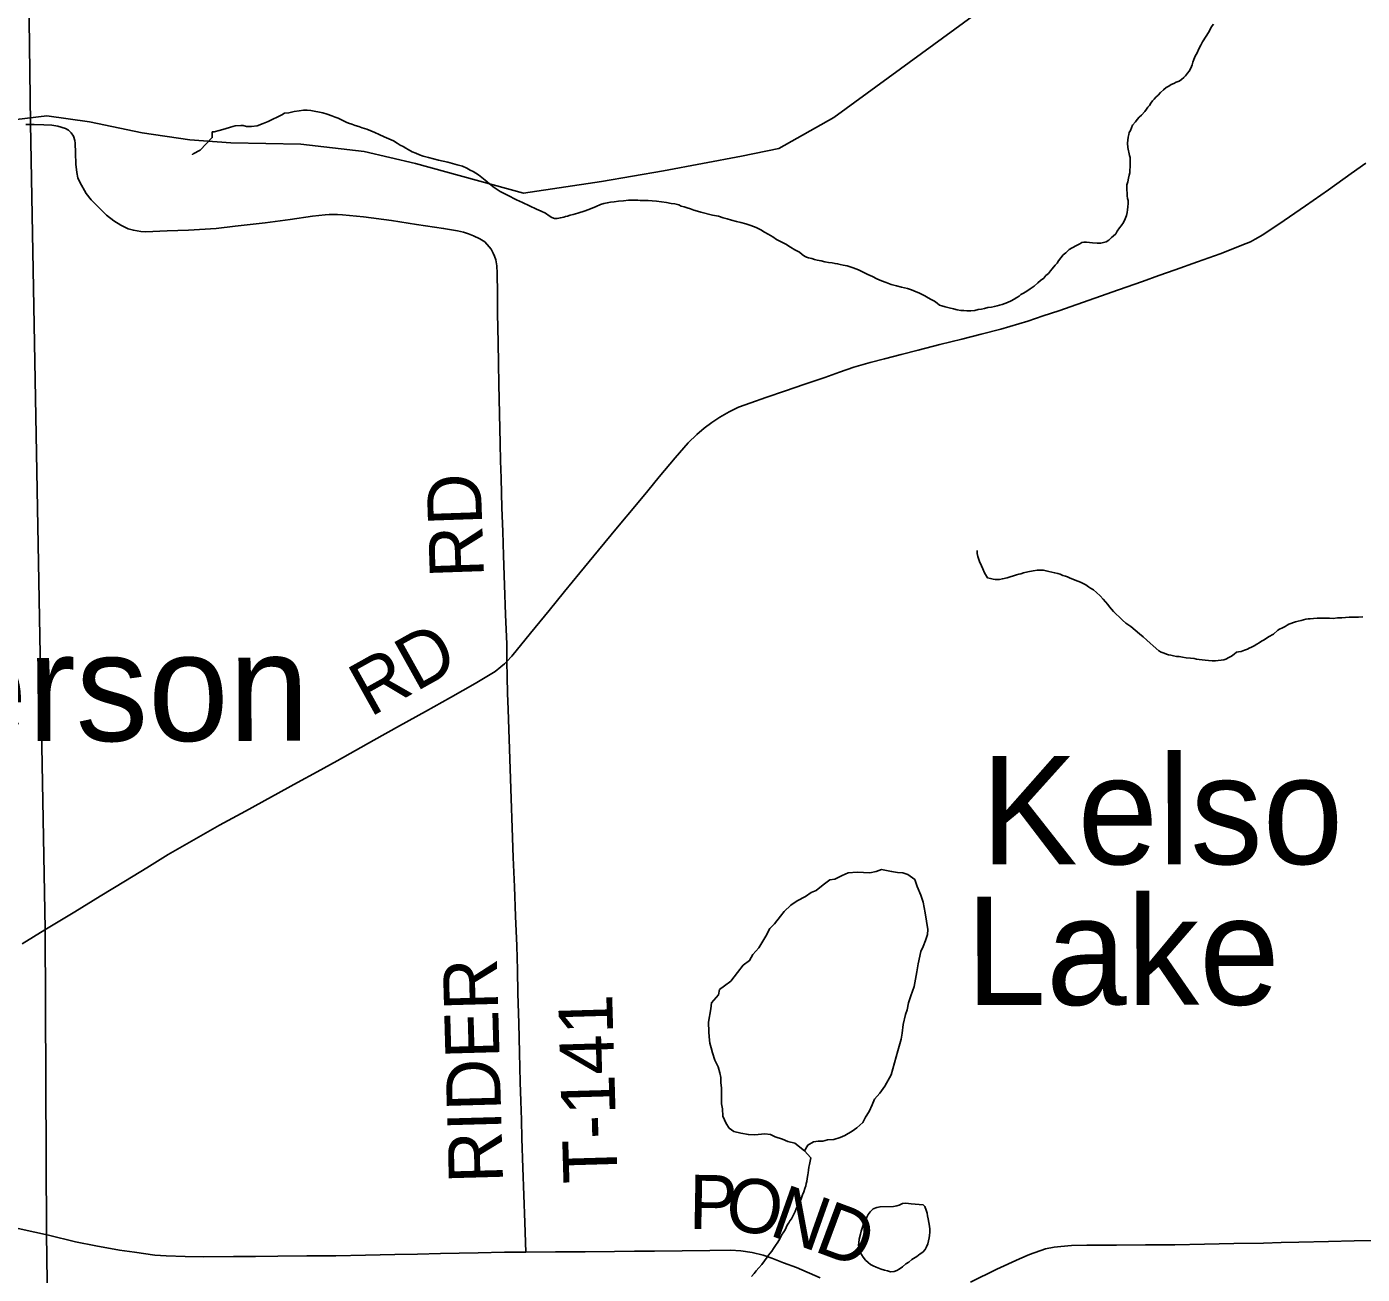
# Model space of a CAD drawing. Extents: x 103424 to 286016, y 38711 to 110967.
# Drawn here: x 149253 to 156701, y 49697 to 56654 of the extents above; entities that cross this region are included whole.
import ezdxf

# ---------------------------------------------------------------- set-up
doc = ezdxf.new("R2010")
doc.units = 0
for name, color, linetype in [('GM_X_Corporation', 7, 'Continuous'), ('GM_X_Minor_Lake', 7, 'Continuous'), ('GM_X_Minor_Lake_Text', 7, 'Continuous'), ('GM_X_Minor_River', 7, 'Continuous'), ('GM_X_Rail_Line', 7, 'Continuous'), ('GM_X_Township_Road', 7, 'Continuous'), ('GM_X_Township_Road_Text', 7, 'Continuous')]:
    doc.layers.add(name, color=color, linetype=linetype)

msp = doc.modelspace()

# ---------------------------------------------------------------- linework, layer by layer
at = {"layer": 'GM_X_Corporation'}
for points in [[(149214.2, 60733.4), (149274.7, 56114.3), (149355.7, 51621.4), (149363.3, 49922), (149418.4, 46068), (149429.7, 45329.4), (149440.5, 44755.1), (149451.3, 44180.8), (147524, 44122.7)], [(167441.7, 44516.4), (162024.2, 44473.4), (156824.1, 44363.7), (149451.3, 44180.8), (149440.5, 44755.1), (149429.7, 45329.4), (149418.4, 46068), (149363.3, 49922), (149355.7, 51621.4), (149274.7, 56114.3), (149214.2, 60733.4)]]:
    msp.add_lwpolyline(points, dxfattribs=at)
at = {"layer": 'GM_X_Minor_Lake'}
for points in [[(153693.5, 50440), (153719.7, 50446), (153754, 50448.1), (153790.3, 50460.3), (153816.5, 50470.4), (153856.8, 50494.6), (153883, 50512.8), (153915.3, 50543.1), (153931.4, 50573.4), (153951.5, 50603.7), (153967.7, 50642.1), (153981.8, 50672.4), (154010, 50706.7), (154038.2, 50745.1), (154074.5, 50809.7), (154110.8, 50942.9), (154129, 51007.5), (154135, 51041.8), (154141.1, 51090.3), (154153.2, 51144.7), (154163.3, 51171), (154171.3, 51211.4), (154183.4, 51249.7), (154193.5, 51276), (154201.6, 51302.2), (154217.7, 51382.9), (154223.8, 51427.3), (154239.9, 51496), (154252, 51524.2), (154266.1, 51558.5), (154276.2, 51590.8), (154278.2, 51619.1), (154264.1, 51711.9), (154252.1, 51772.4), (154240, 51810.8), (154219.8, 51859.2), (154205.7, 51897.5), (154167.4, 51925.7), (154139.2, 51935.8), (154109, 51937.8), (154076.7, 51943.8), (154020.3, 51953.8), (153990, 51943.7), (153955.8, 51935.6), (153919.5, 51937.5), (153885.2, 51939.5), (153834.8, 51935.4), (153800.5, 51921.3), (153760.2, 51901), (153732, 51897), (153695.7, 51868.7), (153655.4, 51836.3), (153627.2, 51826.2), (153596.9, 51804), (153550.6, 51779.7), (153514.3, 51755.5), (153478, 51719.1), (153457.8, 51692.9), (153423.6, 51650.4), (153397.3, 51624.2), (153375.2, 51581.8), (153353, 51545.4), (153336.9, 51517.2), (153302.6, 51480.8), (153284.4, 51446.5), (153248.1, 51420.2), (153217.9, 51379.8), (153179.6, 51331.3), (153145.3, 51305.1), (153117.1, 51284.8), (153111.1, 51254.6), (153072.7, 51210.1), (153068.7, 51177.8), (153054.6, 51103.2), (153056.6, 51048.7), (153058.6, 51020.4), (153062.6, 50986.1), (153070.7, 50959.9), (153078.7, 50931.7), (153090.8, 50891.3), (153109, 50853), (153119.1, 50820.7), (153125.1, 50794.5), (153125.1, 50766.2), (153127.1, 50734), (153127.1, 50647.2), (153133.1, 50618.9), (153135.1, 50578.6), (153153.3, 50538.2), (153171.4, 50512), (153197.6, 50493.9), (153235.9, 50483.9), (153278.3, 50475.8), (153314.5, 50473.9), (153369, 50480), (153401.2, 50476), (153427.4, 50463.9), (153467.7, 50449.8), (153498, 50437.7), (153536.3, 50427.7), (153590.7, 50385.4)], [(153590.7, 50385.4), (153608.8, 50417.7), (153641.1, 50435.9), (153667.3, 50439.9), (153693.5, 50440)], [(154253.5, 50083.3), (154185.4, 50090), (154171.3, 50091.8), (154153.1, 50093.6), (154137, 50091.4), (154118.9, 50083.1), (154104.9, 50078.8), (154086.8, 50074.6), (154012.2, 50073.6), (153994.1, 50069.3), (153974.1, 50061), (153956.1, 50044.6), (153946.2, 50030.4), (153938.3, 50016.1), (153932.5, 49997.9), (153920.7, 49975.6), (153912.9, 49953.3), (153907, 49937.1), (153903.2, 49920.9), (153895.5, 49892.6), (153893.7, 49872.4), (153891.9, 49858.2), (153896.1, 49840.1), (153900.3, 49826.1), (153908.6, 49808), (153918.9, 49792), (153931.2, 49776), (153945.5, 49762.1), (153959.7, 49752.2), (153973.9, 49744.3), (153990.2, 49736.5), (154018.5, 49724.8), (154036.7, 49718.9), (154052.9, 49715.1), (154071.1, 49711.3), (154091.3, 49711.6)], [(154091.3, 49711.6), (154105.3, 49717.8), (154119.3, 49726.1), (154137.3, 49738.4), (154155.2, 49754.8), (154173.3, 49765.1), (154189.2, 49779.5), (154217.2, 49796), (154235.2, 49810.3), (154251.2, 49820.6), (154263.1, 49834.9), (154271, 49849.1), (154278.9, 49867.4), (154286.5, 49899.7), (154288.4, 49913.9), (154290.2, 49932), (154290, 49948.2), (154287.8, 49964.3), (154281.2, 50006.5), (154277, 50022.6), (154274.8, 50036.7), (154268.5, 50054.8), (154262.2, 50074.9), (154253.5, 50083.3)]]:
    msp.add_lwpolyline(points, dxfattribs=at)
at = {"layer": 'GM_X_Minor_River'}
for points in [[(155871.3, 56667.3), (155859.5, 56650.9), (155847.9, 56626.4), (155810.7, 56569.1), (155801, 56550.7), (155789.3, 56530.2), (155779.7, 56507.8), (155770, 56489.4), (155762.3, 56471.1), (155756.5, 56456.9), (155752.8, 56440.6), (155745.1, 56422.3), (155735.4, 56405.9), (155727.5, 56395.7), (155715.7, 56379.2), (155705.8, 56371), (155693.9, 56358.6), (155680, 56350.2), (155663.9, 56343.8), (155649.9, 56337.4), (155635.9, 56331.1), (155621.9, 56322.7), (155608, 56314.3), (155592.1, 56301.9), (155576.2, 56287.4), (155562.4, 56273), (155550.5, 56260.6), (155540.6, 56250.3), (155530.7, 56240), (155522.9, 56227.7), (155515.1, 56215.4), (155505.2, 56205.1), (155497.3, 56194.8), (155489.6, 56180.5), (155469.8, 56159.9), (155457.9, 56149.5), (155446, 56137.2), (155436.2, 56122.8), (155420.5, 56104.3), (155414.7, 56090.1), (155408.9, 56075.8), (155401.1, 56063.5), (155399.3, 56053.4), (155395.6, 56037.2), (155393.9, 56021), (155392.3, 56004.8), (155394.8, 55980.6), (155403.8, 55936.4), (155406.1, 55924.3), (155406.4, 55912.2), (155406.8, 55890), (155407.2, 55871.8), (155405.6, 55853.6), (155405.9, 55839.5), (155402.1, 55825.3), (155398.5, 55809.1), (155394.8, 55788.8), (155389.1, 55772.5), (155387.5, 55756.3), (155387.8, 55742.2), (155390.1, 55728.1), (155390.5, 55710), (155392.8, 55695.9), (155395.1, 55683.8), (155395.4, 55667.7), (155393.8, 55649.5), (155392.1, 55633.3), (155390.4, 55617.1), (155386.7, 55600.9), (155379, 55582.5), (155369.4, 55562.1), (155357.6, 55543.7), (155347.8, 55531.4), (155334, 55512.9), (155326.3, 55498.6), (155312.4, 55486.2), (155302.5, 55477.9), (155288.6, 55463.5), (155272.6, 55455), (155258.6, 55450.7)], [(151048.7, 56116.4), (151034.4, 56122.2), (151020.1, 56129.9), (151005.9, 56135.7), (150989.5, 56143.4), (150973.2, 56149.1), (150954.9, 56156.8), (150928.4, 56166.3), (150904, 56173.8), (150837, 56186.5), (150816.8, 56188.1), (150796.6, 56187.7), (150772.4, 56185.1), (150744.2, 56180.5), (150716, 56173.8), (150691.8, 56171.2), (150675.9, 56162.8), (150649.9, 56150.1), (150625.9, 56137.5), (150599.9, 56124.8), (150571.8, 56114.1), (150537.7, 56101.3), (150507.5, 56096.6), (150489.3, 56098.2), (150479.2, 56098), (150460.9, 56103.6), (150446.7, 56103.3), (150416.5, 56100.6), (150390.3, 56094), (150360.2, 56085.3), (150326.1, 56074.5), (150297.9, 56067.8), (150287.8, 56067.6), (150288.5, 56035.3), (150221.3, 55965.2), (150181.3, 55944.1), (150177.3, 55942), (150177.3, 55944)], [(153414.7, 55481.4), (153388.1, 55496.9), (153367.7, 55508.6), (153347.2, 55520.3), (153320.6, 55533.8), (153292.1, 55545.3), (153263.6, 55554.8), (153235.2, 55562.2), (153210.8, 55567.8), (153184.3, 55575.3), (153159.9, 55582.8), (153137.6, 55588.4), (153111.1, 55597.9), (153078.7, 55603.3), (153013.6, 55620), (152993.3, 55625.7), (152973, 55631.3), (152954.6, 55638.9), (152936.3, 55644.6), (152920, 55650.3), (152903.8, 55654), (152889.5, 55659.7), (152867.2, 55665.3), (152846.9, 55668.9), (152820.5, 55674.4), (152794.1, 55677.8), (152765.8, 55681.3), (152741.5, 55682.8), (152719.2, 55684.3), (152699, 55683.9), (152684.8, 55685.6), (152674.7, 55685.4), (152660.5, 55687.1), (152640.3, 55686.6), (152610, 55686), (152581.8, 55683.3), (152553.6, 55680.7), (152529.4, 55678.2), (152509.2, 55675.7), (152491.1, 55671.3), (152471, 55668.8), (152452.9, 55662.4), (152428.9, 55651.8), (152396.8, 55638.9), (152366.8, 55626.2), (152326.6, 55613.2), (152300.5, 55606.6), (152284.4, 55602.2), (152268.3, 55597.8), (152258.3, 55595.5), (152248.3, 55591.3), (152230.1, 55588.9), (152212.1, 55584.5), (152195.9, 55584.1), (152181.6, 55589.8), (152167.3, 55599.6), (152146.8, 55613.3), (152122.3, 55624.9), (152095.7, 55636.4), (152018.2, 55673.1), (151985.5, 55688.6), (151934.4, 55713.7), (151893.6, 55735), (151860.8, 55756.5), (151834, 55778.1), (151809.4, 55797.8), (151790.8, 55813.5), (151772.3, 55827.3), (151758, 55837.1), (151743.6, 55846.8), (151727.3, 55854.6), (151706.9, 55864.2), (151684.4, 55875.8), (151653.9, 55883.2), (151627.5, 55890.8), (151601.1, 55898.2), (151576.7, 55903.8), (151550.3, 55909.3), (151521.9, 55916.7), (151493.4, 55924.2), (151464.9, 55931.6), (151444.6, 55939.3), (151424.2, 55948.9), (151403.8, 55956.6), (151381.3, 55968.2), (151367, 55975.9), (151352.6, 55985.7), (151336.3, 55993.5), (151319.9, 56005.2), (151299.4, 56016.9), (151272.9, 56028.4), (151246.4, 56039.9), (151219.8, 56053.5), (151195.4, 56063.1), (151172.9, 56072.7), (151150.5, 56082.3), (151124.1, 56089.8), (151105.7, 56097.5), (151085.4, 56103.1), (151067, 56110.7), (151048.7, 56116.4)], [(155258.6, 55450.7), (155242.5, 55446.3), (155232.4, 55446.1), (155222.3, 55445.9), (155196, 55449.3), (155179.7, 55451), (155163.5, 55452.7), (155149.4, 55452.4), (155137.3, 55450.1), (155125.3, 55443.8), (155107.4, 55433.3), (155083.4, 55420.7), (155067.4, 55412.2), (155047.6, 55393.6), (155033.7, 55381.2), (155008.1, 55348.4), (155000.3, 55336.1), (154988.4, 55323.7), (154972.7, 55303.2), (154962.8, 55292.9), (154951, 55278.5), (154937.1, 55266.1), (154925.3, 55251.7), (154907.4, 55239.2), (154891.5, 55224.7), (154871.7, 55206.1), (154849.8, 55191.5), (154829.9, 55178.9), (154811.9, 55168.4), (154797.9, 55160.1), (154788, 55151.8), (154774, 55143.4), (154760, 55135), (154744.1, 55124.6), (154722.1, 55116), (154708, 55109.7), (154694, 55105.3), (154677.9, 55100.9), (154665.9, 55096.6), (154649.8, 55094.3), (154633.7, 55089.9), (154613.5, 55087.4), (154595.4, 55083), (154577.3, 55078.6), (154559.2, 55076.2), (154541.1, 55071.7), (154518.9, 55069.2), (154508.8, 55069), (154496.7, 55068.7), (154478.5, 55070.4), (154462.3, 55072), (154442, 55075.6), (154421.7, 55081.2), (154397.3, 55086.8), (154374.9, 55092.3), (154356.6, 55098), (154344.4, 55101.8), (154330.1, 55111.6), (154315.7, 55123.4), (154297.3, 55133.1), (154280.9, 55142.8), (154262.5, 55152.5), (154246.2, 55160.2), (154231.9, 55168), (154201.3, 55181.4), (154187, 55187.2), (154164.6, 55194.8), (154132.1, 55202.2), (154103.6, 55209.6), (154073.2, 55217), (154046.7, 55226.6), (154020.2, 55236.1), (153993.7, 55247.6), (153969.2, 55261.2), (153944.7, 55272.8), (153918.1, 55284.3), (153891.6, 55297.9), (153863, 55309.4), (153828.4, 55320.7), (153806.1, 55324.3), (153789.9, 55328), (153775.6, 55331.7), (153761.5, 55333.4), (153745.2, 55337.1), (153725, 55338.7), (153704.7, 55342.3), (153684.4, 55347.9), (153662.1, 55351.5), (153645.8, 55355.1), (153631.5, 55360.9), (153613.3, 55364.5), (153601.1, 55368.3), (153590.8, 55374.1), (153578.5, 55384), (153562.1, 55395.7), (153537.5, 55409.3), (153513, 55424.9), (153486.3, 55440.5), (153459.8, 55454.1), (153435.2, 55467.7), (153414.7, 55481.4)], [(154678.3, 53570.6), (154664.1, 53570.3), (154654, 53572.1), (154643.8, 53573.9), (154627.6, 53577.6), (154611.3, 53581.3), (154594.6, 53609.2), (154586, 53631.2), (154577.6, 53647.2), (154567, 53671.2), (154558.3, 53699.2), (154553.9, 53715.3), (154553.6, 53729.4), (154553.5, 53733.5)], [(156344.5, 53338.2), (156328.4, 53335.9), (156318.4, 53331.6), (156302.4, 53325.2), (156292.3, 53323), (156282.3, 53316.7), (156270.4, 53308.4), (156256.4, 53302), (156240.4, 53293.6), (156230.4, 53289.3), (156206.6, 53266.6), (156178.6, 53251.9), (156154.7, 53235.2), (156138.7, 53226.8), (156126.8, 53218.5), (156112.8, 53210.1), (156098.9, 53201.7), (156082.9, 53193.3), (156070.8, 53189), (156060.9, 53182.7), (156044.8, 53176.3), (156026.8, 53169.9), (156010.7, 53167.5), (156000.6, 53165.2), (155986.7, 53154.9), (155972.8, 53144.5), (155956.8, 53136), (155940.8, 53127.6), (155928.8, 53123.3), (155914.7, 53121), (155898.5, 53118.6), (155882.4, 53118.3), (155864.2, 53117.9), (155843.9, 53119.5), (155825.7, 53121.1), (155807.5, 53122.7), (155791.3, 53124.4), (155777.1, 53126.1), (155762.9, 53129.8), (155742.6, 53133.4), (155718.3, 53134.9), (155698, 53138.5), (155679.8, 53142.1), (155665.6, 53141.8), (155649.4, 53145.5), (155633.1, 53149.2), (155621, 53151), (155608.8, 53154.7), (155596.5, 53160.5), (155580.2, 53166.2), (155565.9, 53174), (155535, 53201.6), (155518.5, 53215.4), (155500, 53233.1), (155479.4, 53250.9), (155458.8, 53268.6), (155434.1, 53288.2), (155411.4, 53309.9), (155382.7, 53327.5), (155364.2, 53345.3), (155345.6, 53363), (155329.1, 53378.8), (155314.7, 53392.6), (155302.2, 53406.5), (155291.9, 53418.4), (155281.5, 53432.3), (155269.1, 53446.2), (155256.6, 53462), (155240, 53479.8), (155219.4, 53499.6), (155202.9, 53513.4), (155186.6, 53523.1), (155174.3, 53530.9), (155159.9, 53540.7), (155145.6, 53548.5), (155129.3, 53556.2), (155115, 53561.9), (155100.7, 53567.7), (155086.5, 53573.4), (155072.2, 53579.2), (155057.9, 53586.9), (155045.7, 53590.7), (155031.5, 53594.4), (155017.2, 53600.2), (155003, 53603.9), (154986.7, 53607.6), (154970.5, 53611.3), (154954.2, 53615), (154938, 53618.7), (154923.7, 53622.4), (154905.5, 53624), (154889.4, 53623.6), (154865.2, 53619.1), (154837, 53614.4), (154812.9, 53607.9), (154796.8, 53603.5), (154786.8, 53601.2), (154772.7, 53596.9), (154720.5, 53579.6), (154694.4, 53575), (154678.3, 53570.6)], [(156703.8, 53362.2), (156679.5, 53361.7), (156663.4, 53361.3), (156645.2, 53360.9), (156629, 53360.6), (156606.8, 53360.1), (156586.6, 53357.6), (156562.4, 53357.1), (156538.2, 53354.6), (156518, 53356.2), (156497.8, 53355.7), (156471.5, 53355.1), (156449.3, 53354.7), (156429.1, 53354.2), (156410.9, 53351.8), (156398.8, 53351.5), (156386.7, 53349.3), (156372.6, 53346.9), (156360.6, 53342.6), (156344.5, 53338.2)], [(153590.7, 50385.4), (153625.6, 50345.9), (153621.9, 50327.7), (153618.3, 50309.5), (153614.6, 50293.2), (153612.9, 50277), (153611.2, 50262.9), (153609.4, 50250.7), (153605.8, 50230.5), (153604.2, 50214.3), (153600.4, 50202.1), (153598.6, 50189.9), (153592.8, 50175.7), (153587.2, 50157.4), (153579.5, 50139), (153571.9, 50116.7), (153562.2, 50096.3), (153552.5, 50077.9), (153544.8, 50061.6), (153539, 50047.3), (153533.2, 50035.1), (153525.4, 50020.8), (153517.7, 50006.5), (153509.8, 49994.2), (153504, 49984), (153496.1, 49973.7), (153488.4, 49957.4), (153482.6, 49945.2), (153474.8, 49932.9), (153463, 49914.5), (153453.4, 49894), (153441.6, 49875.6), (153429.9, 49857.2), (153418.1, 49840.8), (153408.3, 49826.4), (153398.5, 49814.1), (153390.6, 49803.9), (153382.8, 49791.6), (153353.4, 49750.6), (153335.6, 49732), (153321.8, 49715.6), (153309.9, 49701.2), (153296.2, 49684.7)]]:
    msp.add_lwpolyline(points, dxfattribs=at)
at = {"layer": 'GM_X_Rail_Line'}
msp.add_lwpolyline([(149196.1, 56136), (149366.3, 56156.7), (149603, 56123.5), (149897.7, 56061.2), (150163.5, 56023.8), (150391.8, 56007.2), (150782.1, 55998.9), (151135, 55957.4), (151421.5, 55890.9), (152023.5, 55724.8), (152459.4, 55791.3), (152804, 55849.4), (153239.9, 55932.5), (153447.5, 55974), (153754.8, 56148.4), (156013.4, 57797.3), (156312.3, 58021.6), (156532.3, 58204.3), (156632, 58328.9), (156656.9, 58520), (156685.9, 59886.4), (156731.6, 60056.7)], dxfattribs=at)
at = {"layer": 'GM_X_Township_Road'}
msp.add_line((149355.2, 51617.7), (149392.3, 51640), dxfattribs=at)
for points in [[(149249.4, 56108.4), (149271.7, 56109.1), (149295.9, 56109.1)], [(149295.9, 56109.1), (149349, 56107.1), (149393.5, 56104.5), (149427.6, 56098.6), (149470.5, 56087.1), (149487.1, 56077.1), (149502.1, 56062.4), (149513.9, 56042.7), (149522.5, 56020.1), (149523.7, 56004.1), (149525.8, 55950.5), (149527.7, 55887.6), (149532.5, 55840.3), (149538.8, 55811.2), (149549.7, 55786.5), (149585.2, 55723.5), (149612.4, 55688.5), (149648.5, 55652.3), (149699.3, 55602.3), (149738.9, 55572.1), (149777.6, 55547.9), (149819.3, 55527.5), (149848.6, 55518.8), (149889, 55512.5), (149915.8, 55509.5), (150035.9, 55514.7), (150156.1, 55519.8), (150309.4, 55529.5), (150415.1, 55540.9), (150499, 55550.8), (150582.9, 55560.6), (150722.8, 55579.3), (150846.7, 55596.6), (150918.1, 55604.6), (150939.7, 55606), (150965.2, 55607.5), (150986.7, 55607.1), (151014, 55605.2), (151131.6, 55593.7), (151287.2, 55572.3), (151428, 55550.6), (151578.3, 55528.8), (151655.2, 55515.2), (151689.3, 55507.5), (151718, 55498.6), (151744.1, 55488.2), (151779.5, 55470.4), (151807.4, 55453.5), (151832.7, 55427.1), (151843.2, 55413.2), (151854.9, 55391.1)], [(149392.3, 51640), (149438.6, 51668), (149522, 51718.4), (149662.8, 51804.5), (149803.6, 51890.7), (149923.2, 51963.8), (150042.7, 52037), (150185.9, 52119), (150329.1, 52200.9), (150473.9, 52280.2), (150618.7, 52359.5), (150763.4, 52438.7), (150874.1, 52499.3), (150984.7, 52559.9), (151086.8, 52617.5), (151189, 52675), (151333.2, 52755.4), (151477.3, 52835.7), (151616.2, 52913.1), (151755.1, 52990.6), (151865, 53058), (151897.8, 53083.4), (151917.9, 53100.7), (151931.1, 53114.2), (151958.1, 53143.3), (152062.5, 53271.2), (152166.8, 53399.1), (152252.2, 53503.6), (152337.6, 53608.2), (152442.9, 53735.3), (152548.2, 53862.4), (152653.5, 53989.5), (152717.4, 54066.6), (152781.2, 54143.7), (152869.2, 54250.4), (152941.2, 54333.9), (152990.8, 54380.6), (153032.1, 54415.6), (153074.3, 54446.6), (153118.7, 54476.1), (153170.5, 54505.9), (153223.6, 54532.5), (153290.9, 54557.3), (153376.1, 54586.9), (153484.3, 54624), (153587.1, 54658.3), (153704.9, 54698.6), (153785.1, 54726.7), (153865.3, 54754.7), (153956.1, 54781.5), (154037.1, 54802.4), (154130.5, 54826.2), (154223.9, 54850), (154346.1, 54881.1), (154468.2, 54912.2), (154576.5, 54940.1), (154684.8, 54968.1), (154835.5, 55012.2), (154922.1, 55041), (155008.7, 55069.7), (155109.5, 55104.9), (155210.3, 55140.1), (155342.6, 55186.7), (155474.8, 55233.3), (155566, 55265.7), (155657.2, 55298.1), (155783.1, 55342.8), (155909, 55387.5), (156053.8, 55444.3), (156077.5, 55455.1), (156103.6, 55469.2), (156145.8, 55492.9), (156265.3, 55574), (156384.7, 55655), (156512.3, 55744.9), (156639.9, 55834.8), (156721.2, 55892.2)], [(151931.1, 53114.2), (151930, 53210.4), (151924.3, 53375.4), (151918.5, 53540.3), (151912.8, 53705.3), (151908.2, 53838), (151903.6, 53970.7), (151898.7, 54135.7), (151895.8, 54232.8), (151893, 54329.8), (151889.7, 54494.8), (151886.4, 54659.9), (151884.1, 54776), (151881.8, 54892.2), (151879.6, 55054), (151878.7, 55166.7), (151877.9, 55279.3), (151874.7, 55319.7), (151868.8, 55353.3), (151862.3, 55374.5), (151854.9, 55391.1)], [(152037, 49819.9), (152031.1, 49984.9), (152025.8, 50137.3), (152020.4, 50289.7), (152015.3, 50454.7), (152012.1, 50558.2), (152009, 50661.7), (152005.7, 50767.5), (152001.5, 50932.5), (151997.2, 51097.5), (151993, 51262.5), (151989.6, 51395.3), (151986.1, 51528.2), (151979.4, 51693.1), (151972.8, 51857), (151966.2, 52020.9), (151960.7, 52185.8), (151955.1, 52350.8), (151949.5, 52515.8), (151943.9, 52680.7), (151938.4, 52845.7), (151935.3, 52937.2), (151932.2, 53028.7), (151931.1, 53114.2)], [(149227.4, 51539.8), (149355.2, 51617.7)], [(147056.2, 50449), (147078.8, 50436), (147106.6, 50424.9), (147137, 50417.4), (147225, 50395.6), (147321.6, 50372), (147418.3, 50348.5), (147516.5, 50325.7), (147614.8, 50303), (147742.3, 50275), (147869.7, 50247), (148009, 50216.5), (148148.3, 50186.1), (148309.5, 50150.6), (148407.9, 50129), (148506.3, 50107.3), (148667.5, 50071.6), (148790.6, 50044.3), (148913.8, 50017), (149067.9, 49982.8), (149222, 49948.6), (149375.4, 49914.8)], [(149375.4, 49914.8), (149525.5, 49878), (149638.4, 49856), (149770.1, 49831.8), (149853.7, 49819.4), (149968.1, 49804), (150032, 49799.1), (150136.9, 49796.5), (150241.7, 49793.9), (150406.8, 49795.6), (150530.2, 49796.8), (150653.6, 49798), (150815.2, 49798.8), (150976.8, 49799.4), (151141.9, 49803), (151306.9, 49806.6), (151433.5, 49809.3), (151560.1, 49812), (151665.7, 49814), (151771.3, 49816), (151917.9, 49819.4), (152037, 49819.9), (152202.1, 49821.2), (152367.1, 49822.6), (152532.2, 49823.9), (152643, 49824.8), (152753.7, 49825.7), (152908.7, 49827.6), (153063.7, 49829.6), (153179, 49831.1), (153236.6, 49827.3), (153298.9, 49817.8), (153359.7, 49803), (153407.9, 49787.5), (153474.6, 49761), (153545.9, 49733.9), (153677.7, 49677.3)], [(154517.1, 49652.4), (154662.9, 49724.8), (154789.2, 49783.7), (154845.9, 49807.6), (154935, 49838.1), (154982.2, 49847.7), (155020.8, 49852.2), (155079.4, 49857), (155165.9, 49859.5), (155330.9, 49860), (155493.3, 49860.5), (155655.7, 49861), (155820.7, 49864.4), (155985.7, 49867.8), (156150.8, 49871.1), (156249.2, 49873.1), (156347.5, 49875.1), (156512.5, 49879.1), (156656.4, 49882.5), (156800.3, 49885.9)]]:
    msp.add_lwpolyline(points, dxfattribs=at)

# ---------------------------------------------------------------- texts
at = {"layer": 'GM_X_Minor_Lake_Text'}
for s, height, rotation, p in [('Punderson', 604.11, 0.06634, (146922, 52667.4)), ('Kelso', 604.11, 0.06322, (154574.8, 51982.4)), ('Lake', 604.1, 0.0635, (154489.6, 51198.2))]:
    msp.add_text(s, height=height, rotation=rotation, dxfattribs=at).set_placement(p)
at = {"layer": 'GM_X_Township_Road_Text'}
for s, height, rotation, p in [('RD', 301.87, 91.97392, (151803.9, 53585)), ('RD', 301.87, 29.1431, (151167.8, 52800.9)), ('RIDER', 301.87, 91.60329, (151910.1, 50207.6)), ('T-141', 301.87, 91.67044, (152548.7, 50207.8)), ('P', 301.9, 358.99266, (152944.5, 49950.4)), ('O', 301.9, 352.58807, (153139.3, 49947.5)), ('N', 301.9, 340.466, (153386.3, 49917.1)), ('D', 301.9, 339.60981, (153635.5, 49828.7))]:
    msp.add_text(s, height=height, rotation=rotation, dxfattribs=at).set_placement(p)

doc.saveas('drawing.dxf')
